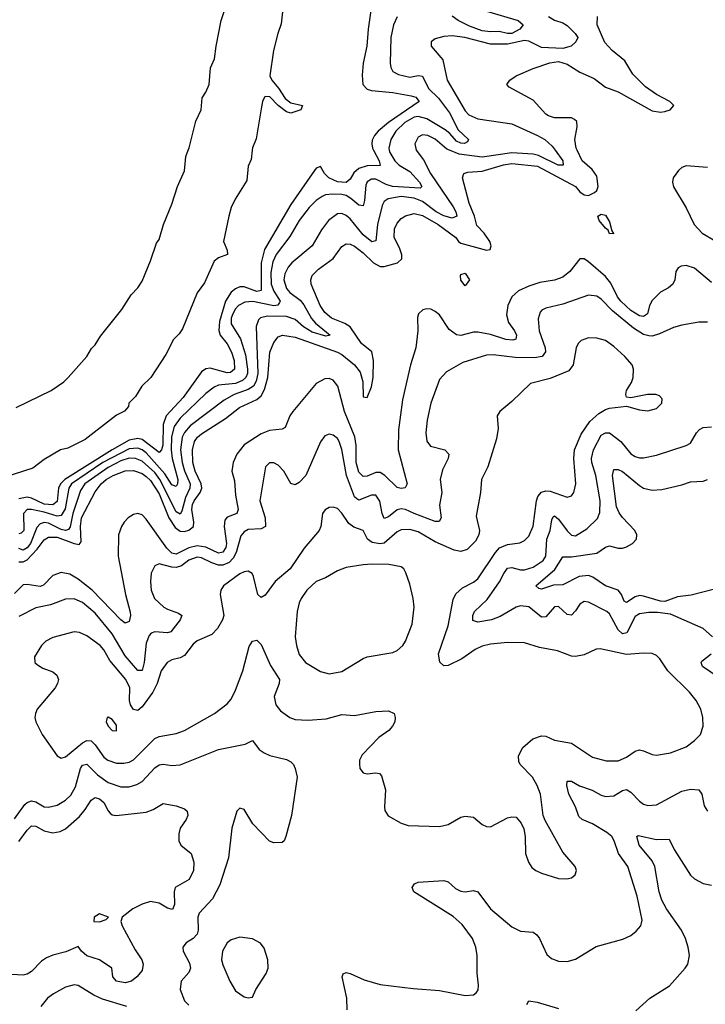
# Model space of a CAD drawing. Header units: inches. Extents: x 1694797 to 1849917, y 907313 to 1017959.
# Tile 804 of 834: x 1816234 to 1819460, y 1005981 to 1010614. Entities that reach past the tile are written whole.
import ezdxf

# ---------------------------------------------------------------- set-up
doc = ezdxf.new("R2010")
doc.units = ezdxf.units.IN
doc.header["$MEASUREMENT"] = 0
doc.layers.add('B8010', color=7, linetype='Continuous')
doc.layers.add('B8011', color=7, linetype='Continuous')

msp = doc.modelspace()

# ---------------------------------------------------------------- linework, layer by layer
at = {"layer": 'B8010', "color": 5}
for points, elevation in [([(1817328.6, 1010000), (1817323.2, 1009956.8), (1817310, 1009925.2), (1817302.5, 1009857.5), (1817248.8, 1009770), (1817229.3, 1009730), (1817218, 1009690), (1817192.8, 1009570), (1817210.2, 1009530), (1817212.1, 1009510), (1817170, 1009493.8), (1817150, 1009477.6), (1817104.5, 1009375.5), (1817070, 1009328.5), (1816999.9, 1009160.1), (1816984, 1009136), (1816958.4, 1009110), (1816921.6, 1009038.4), (1816851.9, 1008930), (1816808.9, 1008890), (1816779.3, 1008840.7), (1816748, 1008810), (1816745.8, 1008794.1), (1816727.9, 1008772.1), (1816690, 1008753.3), (1816541.8, 1008638.2), (1816461.4, 1008598.6), (1816427.1, 1008590), (1816350, 1008545), (1816295.8, 1008504.2), (1816110, 1008443.5)], 480), ([(1816217.6, 1008790), (1816382.7, 1008870), (1816441.4, 1008910), (1816462.4, 1008930), (1816550, 1009028.9), (1816572.2, 1009067.8), (1816590, 1009084.9), (1816614.9, 1009125.1), (1816715.5, 1009250), (1816759.7, 1009320.3), (1816790, 1009352.9), (1816810, 1009384), (1816850, 1009479.1), (1816877.6, 1009562.4), (1816890, 1009580.7), (1816910.9, 1009650), (1816950, 1009746.8), (1816976.8, 1009830), (1817010, 1009902.8), (1817016, 1009970), (1817027.3, 1010000)], 480), ([(1817899.6, 1010000), (1817926, 1009950), (1817931, 1009929), (1817870, 1009927.4), (1817830, 1009913.8), (1817807, 1009893), (1817790, 1009863.4), (1817770, 1009848.6), (1817730, 1009850.9), (1817689.2, 1009870), (1817669, 1009890), (1817650, 1009924.2), (1817630, 1009915.1), (1817610, 1009889.8), (1817510, 1009744.2), (1817386.7, 1009533.3), (1817371.2, 1009470), (1817370, 1009340.3), (1817350, 1009336), (1817290, 1009357.9), (1817270, 1009356.7), (1817250, 1009347.9), (1817230, 1009331.6), (1817202.9, 1009290), (1817173.9, 1009193.9), (1817171.7, 1009151.7), (1817178.4, 1009130), (1817210, 1009088.9), (1817231.4, 1009050), (1817244.2, 1009010), (1817244.7, 1008970), (1817226.6, 1008953.4), (1817210, 1008952.9), (1817130, 1008974.1), (1817110, 1008971.3), (1817090, 1008958), (1817004.2, 1008835.8), (1816923, 1008750), (1816909.9, 1008710.1), (1816908.3, 1008611.7), (1816901.6, 1008590), (1816890, 1008577.5), (1816810, 1008638.2), (1816790, 1008642.8), (1816750, 1008635.7), (1816670, 1008590.9), (1816446.4, 1008450), (1816426.6, 1008430), (1816416.9, 1008410), (1816410, 1008346.9), (1816390, 1008331.5), (1816350, 1008334.2), (1816290, 1008362.2), (1816270, 1008366.7), (1816230, 1008359.7)], 520), ([(1817973.1, 1010000), (1817975.6, 1009990), (1817998.7, 1009950), (1818019.3, 1009930), (1818070, 1009899.4), (1818116.2, 1009850), (1818126.4, 1009830), (1818118.1, 1009821.9), (1817989.2, 1009829.2), (1817958.2, 1009838.2), (1817910, 1009863.5), (1817890, 1009864.3), (1817870, 1009851.9), (1817863.6, 1009836.4), (1817856.8, 1009763.2), (1817850, 1009738.3), (1817830, 1009741.2), (1817793.2, 1009773.2), (1817770, 1009786.9), (1817750, 1009792.2), (1817706.1, 1009793.9), (1817672.7, 1009790), (1817657.1, 1009782.9), (1817630, 1009763.9), (1817596.6, 1009730), (1817550.1, 1009670), (1817505.6, 1009594.4), (1817440.6, 1009510), (1817424.7, 1009475.3), (1817415.7, 1009424.3), (1817417.6, 1009370), (1817430, 1009336.1), (1817459.6, 1009290), (1817457.2, 1009282.8), (1817448.5, 1009271.5), (1817430, 1009268.1), (1817331.7, 1009288.3), (1817294.3, 1009285.7), (1817264.7, 1009270), (1817250, 1009254.5), (1817236.5, 1009230), (1817229.4, 1009210), (1817230, 1009182.8), (1817272.7, 1009112.7), (1817296.7, 1009036.7), (1817305.6, 1008970), (1817305.5, 1008950), (1817298.1, 1008930), (1817283, 1008917), (1817250, 1008902.3), (1817170, 1008894.5), (1817150, 1008885.8), (1817110, 1008854.6), (1816990, 1008739.3), (1816960.7, 1008699.3), (1816948.5, 1008651.5), (1816946.8, 1008590), (1816952.1, 1008550), (1816978.5, 1008450), (1816977.7, 1008430), (1816970, 1008417), (1816950, 1008426.1), (1816917.6, 1008477.6), (1816830, 1008576.4), (1816810, 1008590.7), (1816790, 1008598), (1816750, 1008595.5), (1816625.1, 1008530), (1816477.7, 1008430), (1816465.2, 1008410), (1816448.2, 1008311.8), (1816430, 1008280.7), (1816410, 1008278.7), (1816350, 1008297.5), (1816290.1, 1008309.9), (1816270, 1008309.2), (1816252.9, 1008290), (1816253.3, 1008210), (1816241.9, 1008198.1), (1816230, 1008195.5)], 540), ([(1816230, 1008063.1), (1816250, 1008062.5), (1816270, 1008072.9), (1816317, 1008123), (1816350, 1008167.3), (1816370, 1008179.6), (1816410, 1008178.5), (1816491.1, 1008148.9), (1816515, 1008145), (1816523, 1008157), (1816520.9, 1008230), (1816525.7, 1008270), (1816590, 1008392.6), (1816617.7, 1008430), (1816641.6, 1008450), (1816674.6, 1008470), (1816730, 1008492.1), (1816770, 1008493.4), (1816810, 1008478.2), (1816830, 1008465), (1816850, 1008445.8), (1816890, 1008383.8), (1816936.8, 1008270), (1816965.2, 1008225.2), (1816990, 1008207.5), (1817010, 1008206.1), (1817030, 1008212.5), (1817052.5, 1008230), (1817054.3, 1008250), (1817044.8, 1008310), (1817047.8, 1008332.2), (1817054.8, 1008350), (1817084.2, 1008390), (1817091.6, 1008410), (1817088.8, 1008430), (1817060.8, 1008490), (1817049.2, 1008530), (1817047.2, 1008590), (1817056.5, 1008630), (1817070.6, 1008650), (1817090, 1008666.1), (1817202.7, 1008737.3), (1817268.8, 1008790), (1817350, 1008827.2), (1817370, 1008843.7), (1817386.1, 1008873.9), (1817402.6, 1008930), (1817411.5, 1009050), (1817430, 1009096), (1817450, 1009122), (1817470.8, 1009129.2), (1817530, 1009120.6), (1817730, 1009050.4), (1817750, 1009039), (1817809.6, 1008990), (1817836.1, 1008956.1), (1817848.2, 1008910), (1817850, 1008839), (1817870, 1008836.9), (1817890, 1008886), (1817897, 1008930), (1817899.4, 1009010), (1817891.9, 1009051.9), (1817842.9, 1009090), (1817789.2, 1009169.2), (1817764.2, 1009184.2), (1817701.5, 1009210), (1817670, 1009236.4), (1817647.5, 1009270), (1817605.5, 1009370), (1817603.7, 1009390), (1817610.9, 1009410), (1817640, 1009440), (1817710.1, 1009489.9), (1817750, 1009547.6), (1817770, 1009559), (1817790, 1009557.9), (1817810, 1009549.2), (1817850, 1009518), (1817899.7, 1009470), (1817930, 1009453.7), (1817950, 1009453), (1818011.4, 1009470), (1818031.7, 1009488.3), (1818031.9, 1009508.1), (1818021.2, 1009541.2), (1817995.8, 1009590), (1817997.4, 1009630), (1818010, 1009656.4), (1818030, 1009679), (1818050, 1009691.3), (1818090, 1009702.4), (1818130, 1009692.5), (1818203.2, 1009650), (1818286.3, 1009590), (1818298.4, 1009570), (1818310, 1009562.6), (1818430, 1009529.6), (1818447.5, 1009532.5), (1818452.8, 1009550), (1818446.3, 1009570), (1818420.2, 1009610), (1818385.2, 1009645.2), (1818374.2, 1009690), (1818348.7, 1009751.3), (1818318, 1009870), (1818324.4, 1009890), (1818342.7, 1009897.3), (1818410, 1009901.9), (1818510, 1009930.8), (1818550, 1009937.5), (1818670, 1009924.9), (1818849.4, 1009830), (1818870, 1009804.6), (1818890, 1009790.8), (1818910, 1009786.9), (1818939.4, 1009800.6), (1818949.6, 1009810.5), (1818955.8, 1009830), (1818950, 1009877.6), (1818927.6, 1009910), (1818880.6, 1009950), (1818857.3, 1010000)], 580), ([(1818099.8, 1009999.9), (1818134.9, 1009954.9), (1818167.5, 1009890), (1818273.8, 1009733.8), (1818286.5, 1009710), (1818290.7, 1009689.3), (1818270, 1009679.7), (1818230, 1009691.2), (1818194.3, 1009710), (1818130, 1009758.6), (1818090, 1009775.3), (1818030, 1009782.8), (1817968.4, 1009771.6), (1817950, 1009759.1), (1817939.5, 1009740.5), (1817917.7, 1009650), (1817910, 1009574), (1817891.4, 1009568.6), (1817850, 1009601.7), (1817790, 1009676.9), (1817770, 1009693.6), (1817750, 1009702.5), (1817730, 1009700.2), (1817687.8, 1009670), (1817654, 1009626), (1817610.5, 1009549.5), (1817514.8, 1009470), (1817497, 1009450), (1817482.2, 1009417.8), (1817478, 1009390), (1817489.2, 1009350), (1817505, 1009330), (1817554.1, 1009294.1), (1817571.8, 1009271.8), (1817607.8, 1009207.8), (1817626.8, 1009186.8), (1817695.3, 1009130), (1817674.4, 1009125.6), (1817610, 1009144.3), (1817570, 1009168.5), (1817530, 1009202.8), (1817490, 1009218.1), (1817400.2, 1009219.8), (1817368, 1009212), (1817357.3, 1009202.7), (1817346.8, 1009170), (1817354.3, 1008950), (1817346.8, 1008913.2), (1817334.1, 1008890), (1817310, 1008873.8), (1817243.7, 1008850), (1817195.9, 1008824.1), (1817037.3, 1008702.7), (1817010, 1008671.9), (1816999.5, 1008650), (1816990.8, 1008590), (1816998.5, 1008530), (1817010, 1008491.3), (1817036.8, 1008430), (1817035.1, 1008410), (1817014.2, 1008365.8), (1816997.8, 1008302.2), (1816990, 1008286.9), (1816970, 1008298.7), (1816893.4, 1008450), (1816870, 1008483), (1816810, 1008536.8), (1816778.7, 1008550), (1816750, 1008551.1), (1816710, 1008537.8), (1816650, 1008507.1), (1816540.9, 1008430), (1816520.7, 1008399.3), (1816484, 1008290), (1816472.5, 1008227.5), (1816464.3, 1008215.7), (1816450, 1008210), (1816430, 1008215.7), (1816370, 1008245.5), (1816350, 1008247.8), (1816330, 1008241.5), (1816315.2, 1008224.8), (1816284.9, 1008150), (1816270, 1008129.4), (1816250, 1008118.6), (1816230, 1008126.2)], 560), ([(1818753.7, 1010000), (1818790, 1009950.2), (1818791.1, 1009930), (1818768.7, 1009930), (1818675.5, 1009975.5), (1818650, 1009982.1), (1818550, 1009987.8), (1818410, 1009967.7), (1818302.4, 1009982.4), (1818255.9, 1010000)], 560), ([(1819470, 1009918.1), (1819370, 1009926), (1819350, 1009918.4), (1819334.8, 1009905.2), (1819308.7, 1009870), (1819305.7, 1009850), (1819310, 1009827.3), (1819370, 1009728.7), (1819408.5, 1009650), (1819445, 1009610), (1819510, 1009572.2)], 620), ([(1819490, 1009378.2), (1819410, 1009444.5), (1819370, 1009458), (1819345.9, 1009454.1), (1819333.1, 1009446.9), (1819322, 1009430), (1819316.3, 1009390), (1819307.6, 1009370), (1819287.5, 1009352.5), (1819250, 1009331.5), (1819210, 1009293.7), (1819197.9, 1009270), (1819187.8, 1009230), (1819170, 1009217.7), (1819150, 1009220.7), (1819110, 1009246.5), (1819062.6, 1009290), (1819047.7, 1009310), (1819015, 1009375), (1818990, 1009405.6), (1818910, 1009475), (1818890, 1009488.6), (1818870, 1009489.6), (1818822.2, 1009430), (1818790, 1009402.7), (1818750.6, 1009389.4), (1818681.9, 1009378.1), (1818630, 1009360.7), (1818581.9, 1009338.1), (1818549.7, 1009310.3), (1818531.8, 1009270), (1818525.5, 1009225.5), (1818533.5, 1009190), (1818562.5, 1009150), (1818571.5, 1009130), (1818569.1, 1009110.9), (1818554.2, 1009105.8), (1818521.3, 1009110), (1818450, 1009133.5), (1818390, 1009143.6), (1818370, 1009143.7), (1818310, 1009128.2), (1818290, 1009132.1), (1818255.8, 1009155.8), (1818210, 1009225), (1818190, 1009241.6), (1818168.1, 1009251.9), (1818150, 1009253.3), (1818131.5, 1009248.5), (1818110.4, 1009230), (1818106.4, 1009213.6), (1818108.3, 1009150), (1818098.7, 1009070), (1818072.6, 1008990), (1818034.9, 1008825.1), (1818016.1, 1008683.9), (1818015.6, 1008590), (1818056.9, 1008430), (1818048.1, 1008411.9), (1818030, 1008407.6), (1818010, 1008412.9), (1817953, 1008470), (1817930, 1008482.7), (1817910, 1008483.5), (1817870, 1008465.9), (1817850, 1008464.9), (1817830, 1008485.6), (1817817.7, 1008530), (1817817.3, 1008610), (1817810.8, 1008650.9), (1817762.3, 1008770), (1817730.8, 1008890), (1817710, 1008918.6), (1817690, 1008926), (1817670, 1008924.7), (1817630, 1008902.5), (1817519.2, 1008770), (1817505.6, 1008750), (1817484.1, 1008695.9), (1817470, 1008687.9), (1817410, 1008681.6), (1817370, 1008665.3), (1817290, 1008613.4), (1817256.6, 1008570), (1817238.5, 1008530), (1817232.2, 1008490), (1817244.8, 1008444.8), (1817250, 1008376.3), (1817262.5, 1008310), (1817255.9, 1008290), (1817210, 1008273.3), (1817200.1, 1008259.9), (1817196.6, 1008230), (1817206.8, 1008150), (1817203.9, 1008130), (1817190, 1008108.4), (1817170, 1008104.5), (1817110, 1008132.5), (1817070, 1008138.6), (1817030, 1008129.3), (1816970, 1008098.8), (1816950, 1008103.9), (1816926.7, 1008126.7), (1816830, 1008264.6), (1816810, 1008283.7), (1816790, 1008290.7), (1816770, 1008286.2), (1816745.5, 1008270), (1816726.2, 1008250), (1816713, 1008230), (1816699.3, 1008190), (1816698.1, 1008090), (1816731.5, 1007910), (1816753.9, 1007826.1), (1816756.3, 1007810), (1816750, 1007782), (1816730, 1007775.1), (1816710, 1007790.6), (1816575.8, 1007930), (1816510, 1007982.2), (1816470, 1008005.1), (1816430, 1008012.2), (1816390, 1007998.8), (1816346.6, 1007953.4), (1816330, 1007947.3), (1816270, 1007956.4), (1816250, 1007954.2), (1816210, 1007913.4)], 620), ([(1819470, 1009191.1), (1819430, 1009191), (1819350, 1009177.6), (1819310, 1009166.4), (1819244.5, 1009135.5), (1819210, 1009125.6), (1819193.8, 1009126.2), (1819170, 1009132.8), (1819122.4, 1009162.4), (1819023.6, 1009243.6), (1818970, 1009299.8), (1818950, 1009312.9), (1818910, 1009317.4), (1818790, 1009275.9), (1818710, 1009257.4), (1818691.8, 1009248.2), (1818682.6, 1009237.4), (1818673.7, 1009206.3), (1818678, 1009150), (1818706.6, 1009070), (1818708.7, 1009051.3), (1818692.3, 1009030), (1818656.2, 1009023.8), (1818565.3, 1009025.3), (1818462.3, 1009037.7), (1818430, 1009035.3), (1818319.2, 1009000.8), (1818243.1, 1008956.9), (1818210, 1008920.7), (1818168.4, 1008810), (1818151.1, 1008730), (1818145, 1008670), (1818150.2, 1008630.2), (1818166.9, 1008606.9), (1818234, 1008590), (1818252.9, 1008570), (1818250.2, 1008550), (1818224.4, 1008495.6), (1818212.4, 1008450), (1818221.2, 1008390), (1818210.1, 1008330), (1818217.8, 1008270), (1818207.7, 1008252.3), (1818190, 1008252.4), (1818090, 1008289.9), (1818050, 1008309.5), (1818030, 1008312.8), (1818010, 1008308), (1817970, 1008275.6), (1817950, 1008266.8), (1817939.3, 1008290), (1817929, 1008349), (1817910, 1008376.8), (1817890, 1008377.1), (1817830, 1008353.7), (1817820.1, 1008360.1), (1817809.6, 1008369.6), (1817771.8, 1008470), (1817750, 1008592.3), (1817738.3, 1008630), (1817730, 1008643.5), (1817710, 1008658.5), (1817690, 1008663.5), (1817670, 1008655.6), (1817650, 1008627.3), (1817580.3, 1008470), (1817550, 1008436.9), (1817530, 1008425.1), (1817510, 1008432), (1817476.8, 1008490), (1817450, 1008518.5), (1817430, 1008528.3), (1817410, 1008528.2), (1817390.3, 1008510), (1817364.1, 1008350), (1817389.6, 1008270), (1817391.4, 1008228.6), (1817370, 1008219), (1817310, 1008215.4), (1817290, 1008204.9), (1817275, 1008185), (1817253.2, 1008106.8), (1817239.1, 1008080.9), (1817219.7, 1008060.3), (1817190, 1008047.2), (1817170, 1008047), (1817137.7, 1008057.7), (1817090, 1008082.1), (1817070, 1008084.5), (1817030, 1008071.1), (1816995.2, 1008044.8), (1816970, 1008036.6), (1816950, 1008037.3), (1816890, 1008054), (1816870, 1008044.2), (1816853.8, 1008010), (1816849.3, 1007970), (1816853, 1007930), (1816869.2, 1007890), (1816913.2, 1007850), (1816930, 1007839.8), (1816982.1, 1007822.1), (1816997.8, 1007810), (1816990.2, 1007790), (1816945.6, 1007734.4), (1816930, 1007728.7), (1816870, 1007734.3), (1816853.1, 1007726.9), (1816843.9, 1007716.1), (1816830, 1007679.5), (1816820.8, 1007590), (1816810, 1007552.4), (1816790, 1007552.2), (1816730, 1007620.2), (1816670, 1007724.3), (1816590, 1007821.3), (1816530, 1007871.6), (1816490, 1007888.5), (1816450, 1007887.7), (1816379.5, 1007860.5), (1816310, 1007846.5), (1816230, 1007806.5)], 640), ([(1819494.5, 1007710), (1819449.5, 1007750), (1819296.2, 1007816.2), (1819234.8, 1007825.2), (1819195, 1007825), (1819150, 1007817.8), (1819130, 1007805), (1819090.4, 1007729.6), (1819070, 1007724.5), (1819050, 1007743), (1819010, 1007817.8), (1818996.8, 1007830), (1818910, 1007872.5), (1818890, 1007876.2), (1818870, 1007863.5), (1818850, 1007832.9), (1818830, 1007812.8), (1818810, 1007814.8), (1818770, 1007853.3), (1818750, 1007851.6), (1818710, 1007804.4), (1818690, 1007802.4), (1818630, 1007850.9), (1818590, 1007855.7), (1818570, 1007850.4), (1818494.8, 1007805.2), (1818454.9, 1007790), (1818390, 1007778.6), (1818366.2, 1007786.2), (1818366, 1007810), (1818374, 1007830), (1818434.6, 1007885.4), (1818491.8, 1007968.2), (1818511.6, 1008008.4), (1818530, 1008034), (1818550, 1008036.8), (1818590, 1008025.4), (1818610, 1008025.5), (1818650, 1008038.5), (1818696.6, 1008070), (1818709.6, 1008090.4), (1818715.4, 1008170), (1818729.9, 1008210), (1818738.5, 1008261.5), (1818744.9, 1008275.1), (1818750, 1008278.9), (1818770, 1008263.9), (1818810, 1008208.4), (1818830, 1008188.4), (1818850, 1008186), (1818902.3, 1008217.7), (1818953, 1008267), (1818964.1, 1008295.9), (1818965.5, 1008350), (1818944.4, 1008470), (1818926.8, 1008530), (1818925.2, 1008550), (1818934.7, 1008590), (1818970, 1008659.1), (1818990, 1008670.7), (1819010, 1008669.4), (1819063, 1008630), (1819110, 1008571.9), (1819130, 1008558.2), (1819150, 1008551.8), (1819170, 1008551.9), (1819230, 1008565.4), (1819370, 1008611.3), (1819390, 1008622), (1819418.8, 1008670), (1819433.5, 1008686.5), (1819450, 1008695.5), (1819490, 1008698.5)], 640), ([(1819510, 1007935.6), (1819393.5, 1007906.5), (1819330, 1007898.4), (1819270, 1007876.2), (1819250, 1007877.2), (1819170, 1007901.8), (1819150, 1007903.9), (1819130, 1007897.6), (1819090, 1007872.2), (1819078.6, 1007878.6), (1819066.4, 1007910), (1819049.9, 1007929.9), (1818990, 1007949.9), (1818931.2, 1007991.2), (1818910, 1007998.9), (1818866.3, 1007993.7), (1818790, 1007955.2), (1818746.7, 1007953.3), (1818690, 1007935.1), (1818677.5, 1007937.5), (1818662.4, 1007950), (1818752.5, 1008027.5), (1818790, 1008086), (1818830, 1008085.9), (1818950, 1008103.4), (1818990, 1008132.7), (1819010, 1008138.9), (1819050, 1008127.4), (1819070, 1008127.1), (1819090, 1008133), (1819118, 1008150), (1819136, 1008170), (1819138.2, 1008190), (1819129, 1008210), (1819070, 1008271.2), (1819054.2, 1008294.2), (1819042.4, 1008322.4), (1819023.6, 1008470), (1819030, 1008497.3), (1819050, 1008497.7), (1819070, 1008487.5), (1819150, 1008421.6), (1819170, 1008410.1), (1819210, 1008400.4), (1819256.4, 1008403.6), (1819350, 1008424.8), (1819390, 1008439.8), (1819450, 1008442.3), (1819469.8, 1008450.2)], 620), ([(1819565, 1007490), (1819446.8, 1007570), (1819440.3, 1007590), (1819444, 1007596), (1819487.8, 1007630)], 640), ([(1816210, 1006853.4), (1816259.2, 1006920.8), (1816270, 1006930.6), (1816290, 1006937.9), (1816310, 1006933.9), (1816350, 1006910.7), (1816370, 1006908.9), (1816410, 1006918.5), (1816450, 1006941.9), (1816474.7, 1006965.3), (1816496.3, 1007003.7), (1816520.2, 1007090), (1816530, 1007106), (1816550, 1007110.9), (1816600.1, 1007060.1), (1816650, 1007025.1), (1816710, 1007004.8), (1816750, 1007004.7), (1816785, 1007015), (1816810.3, 1007029.7), (1816870, 1007094.3), (1816890, 1007107.7), (1816910, 1007111), (1816950, 1007105.2), (1816990, 1007107.7), (1817170, 1007180.2), (1817295.4, 1007204.6), (1817330, 1007222.8), (1817360.6, 1007180.6), (1817384.4, 1007164.4), (1817411.8, 1007151.8), (1817490, 1007132.4), (1817510, 1007122), (1817522, 1007110), (1817530.6, 1007090), (1817540.4, 1007050), (1817512.7, 1006870), (1817487.3, 1006770), (1817478.8, 1006750), (1817470, 1006742.7), (1817430, 1006741.3), (1817409, 1006749), (1817331.3, 1006830), (1817290, 1006897.6), (1817270, 1006904.5), (1817255.5, 1006890), (1817233, 1006810), (1817216.5, 1006670), (1817176.7, 1006543.3), (1817142.3, 1006477.7), (1817078.6, 1006410), (1817072.1, 1006390), (1817074.6, 1006330), (1817068.7, 1006310), (1817050, 1006289.9), (1817018.3, 1006270), (1817001.7, 1006250), (1817002.8, 1006230), (1817033.7, 1006173.7), (1817037.6, 1006150), (1817030.1, 1006129.9), (1816994.5, 1006090), (1816990.2, 1006050), (1817010, 1005997.4), (1817030, 1005977.2)], 640), ([(1817774.9, 1005954.9), (1817772.9, 1006010), (1817752.3, 1006110), (1817756.5, 1006123.5), (1817770, 1006130.6), (1817790, 1006126), (1817855.1, 1006095.1), (1817930, 1006073.8), (1818085.3, 1006054.7), (1818210, 1006044.9), (1818330, 1006021.6), (1818370, 1006024.9), (1818383.9, 1006036.1), (1818391.1, 1006048.9), (1818393.5, 1006070), (1818387.1, 1006127.1), (1818386.7, 1006210), (1818381.3, 1006250), (1818364.9, 1006290), (1818316.1, 1006356.1), (1818274.5, 1006394.5), (1818089.5, 1006510), (1818080.9, 1006530), (1818091.8, 1006548.2), (1818110, 1006555.8), (1818230, 1006563.1), (1818250, 1006556.4), (1818285.4, 1006525.4), (1818310, 1006513.1), (1818330, 1006510.3), (1818370, 1006515.6), (1818390, 1006510.3), (1818450.2, 1006430), (1818550, 1006344.7), (1818590, 1006325.5), (1818650, 1006319.5), (1818667.3, 1006307.3), (1818680.3, 1006290), (1818715.1, 1006215.1), (1818736.1, 1006196.1), (1818770, 1006183.6), (1818810, 1006181.5), (1818850, 1006193.4), (1818946.5, 1006253.5), (1819072.6, 1006287.4), (1819110, 1006303.8), (1819135.2, 1006324.8), (1819156.2, 1006350), (1819163.6, 1006376.4), (1819140.2, 1006490), (1819095, 1006630), (1819051.1, 1006691.1), (1819032, 1006750), (1819020.9, 1006770), (1818996.2, 1006790), (1818930, 1006829.4), (1818881, 1006850), (1818864.9, 1006864.9), (1818849.4, 1006910), (1818818.7, 1006970), (1818808.9, 1007011.1), (1818810, 1007030.6), (1818830, 1007030.2), (1818868.5, 1007008.5), (1818928.7, 1006988.7), (1818970, 1006964.8), (1818990, 1006958.2), (1819030, 1006962.4), (1819070, 1006987), (1819090, 1006991.1), (1819110, 1006978.6), (1819150, 1006937.4), (1819170, 1006923), (1819190, 1006916.3), (1819230, 1006920.2), (1819350, 1006983.2), (1819390, 1006992.4), (1819430, 1006990.2), (1819443.6, 1006970), (1819455.5, 1006915.5), (1819470, 1006890.4)], 640), ([(1816230, 1006747.3), (1816270, 1006800.9), (1816290, 1006820.1), (1816310, 1006818.8), (1816350, 1006797.7), (1816390, 1006788.2), (1816425.5, 1006794.5), (1816450, 1006805.9), (1816515.8, 1006864.2), (1816543.2, 1006896.8), (1816570, 1006941.6), (1816590, 1006953.5), (1816610, 1006948), (1816630, 1006930.8), (1816650, 1006891.7), (1816660.5, 1006880.5), (1816670, 1006872.9), (1816688.9, 1006868.9), (1816830, 1006884.8), (1816862.7, 1006897.3), (1816910, 1006926), (1816970, 1006915.3), (1817010, 1006901), (1817022.6, 1006890), (1817025.1, 1006870), (1817017.9, 1006850), (1816990.1, 1006809.9), (1816983.6, 1006783.6), (1816983, 1006750), (1816992.4, 1006730), (1817040.6, 1006690), (1817053.7, 1006650), (1817051.5, 1006610), (1817032.1, 1006567.9), (1816966.7, 1006530), (1816960.6, 1006510), (1816962.2, 1006450), (1816952.7, 1006427.3), (1816930, 1006432.5), (1816890, 1006456.1), (1816850, 1006465), (1816810, 1006452.3), (1816767, 1006430), (1816717, 1006390), (1816710.3, 1006370), (1816716.9, 1006350), (1816777.3, 1006237.3), (1816808.9, 1006190), (1816815.6, 1006170), (1816810, 1006139), (1816786, 1006110), (1816761, 1006090), (1816730, 1006081.6), (1816689.5, 1006090), (1816673.2, 1006110), (1816668.7, 1006150), (1816609.5, 1006189.5), (1816550, 1006208.7), (1816524.7, 1006230), (1816510, 1006253), (1816452.2, 1006227.8), (1816390, 1006211.8), (1816360.9, 1006199.1), (1816336.5, 1006183.5), (1816290, 1006134.3), (1816270, 1006122.2), (1816250, 1006117.4), (1816170, 1006122.2)], 620), ([(1819134, 1005950), (1819199.6, 1006010), (1819292.2, 1006067.8), (1819365.7, 1006150), (1819377.7, 1006170), (1819386, 1006210), (1819380.3, 1006250), (1819367.5, 1006290), (1819347.9, 1006330), (1819277.4, 1006430), (1819255.6, 1006470), (1819242.7, 1006510), (1819222, 1006630), (1819210, 1006656.1), (1819149.1, 1006730), (1819138.4, 1006770), (1819144.2, 1006775.8), (1819230, 1006756.8), (1819290, 1006758.3), (1819314, 1006710), (1819390, 1006588.4), (1819410, 1006571), (1819450, 1006549.3), (1819490, 1006540.7)], 620), ([(1816738.9, 1005970), (1816624.5, 1006004.5), (1816583.3, 1006023.3), (1816510, 1006068.4), (1816490, 1006072.4), (1816450, 1006061), (1816394, 1006030), (1816364.9, 1006010), (1816333.4, 1005970)], 640), ([(1818620.5, 1005979.5), (1818630, 1005997.3), (1818669.6, 1005990.4), (1818770, 1005960.7)], 620)]:
    msp.add_lwpolyline(points, dxfattribs=dict(at, elevation=elevation))
for points, elevation in [([(1819027.9, 1009609), (1819010, 1009606.6), (1819003.3, 1009623.3), (1818990, 1009633.3), (1818961.5, 1009670), (1818955.1, 1009690), (1818970, 1009698.7), (1818990, 1009694.3), (1819010, 1009663), (1819020.3, 1009620.3)], 580), ([(1819027.9, 1009609), (1819030, 1009606), (1819029.2, 1009609.2)], 580), ([(1818330, 1009361.6), (1818310, 1009389.3), (1818309, 1009410), (1818310, 1009414.8), (1818330, 1009421.6), (1818350.1, 1009390)], 580), ([(1818910, 1009117.7), (1818875.9, 1009104.1), (1818862.6, 1009090), (1818853.1, 1009070), (1818838.8, 1008990), (1818818.5, 1008961.5), (1818730, 1008926.3), (1818637.3, 1008902.7), (1818550, 1008818), (1818493.4, 1008770), (1818480.7, 1008750), (1818485.7, 1008690), (1818478.6, 1008641.4), (1818437, 1008510), (1818407.6, 1008450), (1818403.1, 1008390), (1818382.5, 1008277.5), (1818397.6, 1008210), (1818395.3, 1008190), (1818379.6, 1008160.4), (1818339.2, 1008120.8), (1818310, 1008111.7), (1818278.4, 1008118.4), (1818190, 1008156.9), (1818110, 1008204.8), (1818070, 1008216), (1818030, 1008214.1), (1818010, 1008204.6), (1817950, 1008151.1), (1817930, 1008148.1), (1817893.5, 1008153.5), (1817870.5, 1008170), (1817850, 1008210.7), (1817806.6, 1008226.6), (1817782.8, 1008242.8), (1817750, 1008292.2), (1817730, 1008313.7), (1817710, 1008321.1), (1817690, 1008318.9), (1817671.5, 1008308.5), (1817659.5, 1008290), (1817651.4, 1008230), (1817643.1, 1008210), (1817573.4, 1008126.6), (1817506.7, 1008030), (1817436.9, 1007970), (1817390, 1007906), (1817370, 1007894.5), (1817354.5, 1007910), (1817334.5, 1007994.5), (1817327.7, 1008007.7), (1817310, 1008019.1), (1817290, 1008016.5), (1817270, 1008007.1), (1817193.1, 1007950), (1817180.3, 1007930), (1817177.3, 1007910), (1817194.2, 1007810), (1817189.3, 1007790), (1817165.4, 1007750), (1817138.2, 1007721.8), (1817070, 1007691.6), (1817050, 1007676.1), (1817010, 1007622.9), (1816990, 1007611.7), (1816950, 1007602.3), (1816928.1, 1007590), (1816900.1, 1007550), (1816880.5, 1007490), (1816860.1, 1007450), (1816810, 1007381), (1816790, 1007363.6), (1816770, 1007368), (1816755.8, 1007390), (1816751.6, 1007410), (1816751.9, 1007470), (1816733.7, 1007510), (1816658.3, 1007598.3), (1816630, 1007648.7), (1816612.7, 1007670), (1816550, 1007715.4), (1816515.1, 1007730), (1816490, 1007733.2), (1816390, 1007707.1), (1816358, 1007690), (1816337.1, 1007670), (1816304.4, 1007615.6), (1816306, 1007590), (1816317.8, 1007577.8), (1816343.1, 1007563.1), (1816390, 1007545.4), (1816409.1, 1007530), (1816417.1, 1007510), (1816413, 1007490), (1816402.1, 1007470), (1816317.2, 1007370), (1816308.2, 1007350), (1816306.4, 1007330), (1816311.1, 1007310), (1816340.6, 1007250), (1816410, 1007150.4), (1816430, 1007138.7), (1816450, 1007145.8), (1816530, 1007212), (1816550, 1007221.6), (1816570, 1007220.9), (1816590, 1007201.1), (1816630, 1007143.7), (1816648.4, 1007130), (1816690, 1007115.8), (1816724.3, 1007115.7), (1816750, 1007120.8), (1816770, 1007131.5), (1816870, 1007230.9), (1816890, 1007241.2), (1816970, 1007255.2), (1817010, 1007269.3), (1817150.4, 1007349.5), (1817210, 1007394.9), (1817230, 1007417.4), (1817250, 1007459.5), (1817283.7, 1007550), (1817314.8, 1007665.2), (1817330, 1007690.4), (1817350, 1007694), (1817370, 1007674.4), (1817414.8, 1007574.8), (1817456.1, 1007510), (1817455.8, 1007490), (1817431.3, 1007430), (1817440.2, 1007390), (1817461.6, 1007361.6), (1817504.9, 1007330), (1817530, 1007321), (1817590, 1007317.4), (1817675.9, 1007324.1), (1817750, 1007344), (1817810, 1007340.4), (1817910, 1007359.1), (1817970, 1007361.6), (1817996.3, 1007350), (1818001.3, 1007330), (1817998.7, 1007310), (1817988.4, 1007290), (1817971.2, 1007268.8), (1817923.5, 1007236.5), (1817845.1, 1007154.9), (1817834, 1007130), (1817832.5, 1007112.5), (1817835.5, 1007090), (1817850, 1007070.7), (1817870, 1007065.5), (1817910.7, 1007070.7), (1817927.1, 1007067.1), (1817936.3, 1007056.3), (1817956.3, 1006990), (1817950.6, 1006910), (1817953.2, 1006893.2), (1817968.4, 1006868.4), (1818030, 1006833.4), (1818062.8, 1006822.8), (1818210, 1006816.9), (1818250, 1006827.6), (1818310, 1006861.3), (1818330, 1006866.7), (1818370, 1006861.6), (1818410, 1006827.3), (1818430, 1006817.3), (1818450, 1006816.3), (1818530, 1006858), (1818550, 1006863), (1818570, 1006860.7), (1818593.8, 1006833.8), (1818606.7, 1006806.7), (1818612.7, 1006770), (1818614.9, 1006690), (1818628.4, 1006650), (1818644.8, 1006624.8), (1818662.8, 1006610), (1818690, 1006597.1), (1818770, 1006573), (1818809.3, 1006570.7), (1818830, 1006576), (1818848.7, 1006590), (1818854, 1006610), (1818848.7, 1006630), (1818790, 1006696), (1818706.4, 1006846.4), (1818698, 1006870), (1818684.7, 1006970), (1818668.4, 1007010), (1818647.4, 1007050), (1818589.9, 1007109.9), (1818583.6, 1007123.6), (1818582, 1007150), (1818601.4, 1007190), (1818649.5, 1007230.5), (1818690, 1007244.2), (1818710, 1007242.2), (1818750, 1007223.7), (1818830, 1007209.4), (1818930, 1007143.2), (1818993.9, 1007126.1), (1819050, 1007126.4), (1819090, 1007144.1), (1819130, 1007172.2), (1819150, 1007177.8), (1819170, 1007174.2), (1819210, 1007156.5), (1819230, 1007153.8), (1819296.3, 1007163.7), (1819370, 1007192.2), (1819410, 1007221.6), (1819437.6, 1007250), (1819449.7, 1007290), (1819448.3, 1007330), (1819438.5, 1007370), (1819418, 1007410), (1819385.7, 1007450), (1819284.7, 1007550), (1819245.8, 1007605.8), (1819230, 1007621.6), (1819210, 1007631.1), (1819170, 1007633.5), (1819090, 1007626.6), (1818965.8, 1007654.2), (1818947.3, 1007652.7), (1818890, 1007625.3), (1818850, 1007617.2), (1818830, 1007618.8), (1818764.9, 1007644.9), (1818679.7, 1007659.7), (1818610, 1007681.8), (1818530, 1007683.5), (1818450, 1007675.8), (1818410, 1007666.6), (1818377.4, 1007650), (1818314.1, 1007605.9), (1818250, 1007575.9), (1818230, 1007574), (1818210.5, 1007590.5), (1818204.6, 1007630), (1818250, 1007761.3), (1818274.3, 1007885.7), (1818287.2, 1007912.8), (1818318.6, 1007941.4), (1818370, 1007967.7), (1818390, 1007982.8), (1818472.6, 1008107.4), (1818491.6, 1008128.4), (1818530, 1008144.1), (1818588, 1008152), (1818610, 1008163.6), (1818630, 1008183.1), (1818650, 1008230.7), (1818665.7, 1008350), (1818673, 1008370), (1818689.2, 1008390.8), (1818710, 1008397.1), (1818730, 1008395.2), (1818810, 1008367.1), (1818830, 1008373.7), (1818842.2, 1008390), (1818851.3, 1008430), (1818842, 1008550), (1818845.4, 1008590), (1818875.8, 1008664.2), (1818916.4, 1008723.6), (1818958.7, 1008761.3), (1818990, 1008780.2), (1819010, 1008786.2), (1819090, 1008796), (1819150, 1008778.7), (1819190, 1008774), (1819230, 1008784.9), (1819255.1, 1008810), (1819257.2, 1008830), (1819244.1, 1008844.1), (1819228, 1008850), (1819189, 1008851), (1819110, 1008835.1), (1819090, 1008838), (1819086, 1008850), (1819089.6, 1008870), (1819113.2, 1008906.8), (1819120.5, 1008930), (1819123, 1008970), (1819115.8, 1008990), (1819082.2, 1009030), (1819030, 1009076.8), (1818990, 1009104.8), (1818950, 1009115.3)], 660), ([(1817891.7, 1008051.7), (1817850, 1008049.7), (1817770, 1008036.4), (1817730, 1008020.4), (1817672.7, 1007987.3), (1817628.7, 1007970), (1817586, 1007930), (1817559, 1007890), (1817549.2, 1007870), (1817539.3, 1007830), (1817530.2, 1007710), (1817536.3, 1007670), (1817550, 1007626.7), (1817579.5, 1007590), (1817650, 1007547.6), (1817690, 1007536.1), (1817750, 1007546.4), (1817851.2, 1007608.8), (1817870, 1007615.6), (1817990, 1007636.5), (1818010, 1007645.3), (1818036.4, 1007670), (1818050, 1007690.4), (1818081.6, 1007770), (1818089.8, 1007850), (1818085.7, 1007890), (1818070, 1007958), (1818052, 1008012), (1818041.6, 1008030), (1818030, 1008038.9), (1817970.8, 1008050.8)], 680), ([(1816650, 1007332), (1816646, 1007330), (1816641.6, 1007310), (1816650.7, 1007290), (1816670, 1007268.8), (1816690, 1007268.4), (1816690, 1007295.1), (1816670, 1007320.9)], 680), ([(1816610, 1006407), (1816584.2, 1006390), (1816582.8, 1006370), (1816610, 1006368.7), (1816640.9, 1006379.1), (1816652.7, 1006390)], 620), ([(1817270, 1006297), (1817230, 1006284.5), (1817210, 1006269.4), (1817188.9, 1006230), (1817184.6, 1006190), (1817190, 1006166.8), (1817222.4, 1006090), (1817250, 1006044), (1817290, 1006016), (1817310, 1006011.3), (1817330, 1006014), (1817345.2, 1006050), (1817394, 1006126), (1817403, 1006150), (1817402.6, 1006190), (1817384.4, 1006244.4), (1817368.2, 1006268.2), (1817330, 1006289.4)], 660)]:
    msp.add_lwpolyline(points, close=True, dxfattribs=dict(at, elevation=elevation))
at = {"layer": 'B8011', "color": 5}
for points, elevation in [([(1817027.3, 1010000), (1817031.8, 1010011.8), (1817062.7, 1010137.3), (1817087.6, 1010190), (1817093, 1010247), (1817110, 1010272.8), (1817125.6, 1010310), (1817132.1, 1010387.9), (1817150.9, 1010430), (1817158.4, 1010490), (1817182.6, 1010610), (1817210, 1010694.4)], 480), ([(1817891.8, 1010690), (1817873.7, 1010570), (1817868.4, 1010490), (1817850.8, 1010410), (1817846.3, 1010353.7), (1817849.5, 1010310), (1817870, 1010287.4), (1817890, 1010281.2), (1817990, 1010272.4), (1818076.4, 1010256.4), (1818097.5, 1010250), (1818114.1, 1010230), (1817969.7, 1010130), (1817921.4, 1010090), (1817904.3, 1010070), (1817893.2, 1010046.8), (1817890.7, 1010030), (1817894.3, 1010010), (1817899.6, 1010000)], 520), ([(1817471.6, 1010651.5), (1817465.1, 1010594.9), (1817448.8, 1010550), (1817429.2, 1010470), (1817411, 1010350), (1817420.2, 1010330), (1817452.7, 1010292.7), (1817483, 1010243), (1817510, 1010222.7), (1817564.7, 1010210), (1817557.3, 1010190), (1817510, 1010174.3), (1817490, 1010180.9), (1817451.1, 1010210), (1817410.9, 1010250.9), (1817390, 1010253.5), (1817386.5, 1010250), (1817377.1, 1010230), (1817370, 1010195.1), (1817346.8, 1010053.2), (1817330, 1010011.6), (1817328.6, 1010000)], 480), ([(1818430, 1010655.3), (1818579.3, 1010610), (1818603.9, 1010590), (1818587.9, 1010570), (1818550, 1010549.7), (1818529.5, 1010549.5), (1818490, 1010558.5), (1818450, 1010556.7), (1818410, 1010562.4), (1818350, 1010584.2), (1818297.3, 1010610), (1818270, 1010631.5)], 540), ([(1818010, 1010628.4), (1817992.9, 1010590), (1817980.4, 1010530), (1817978.1, 1010410), (1817981.4, 1010390), (1817990.8, 1010370.8), (1818016.3, 1010356.3), (1818070, 1010343.6), (1818110, 1010352.3), (1818130, 1010348.4), (1818158.1, 1010290), (1818205.1, 1010245.1), (1818256.6, 1010176.6), (1818296.7, 1010096.7), (1818345.7, 1010050), (1818341.1, 1010038.9), (1818327.9, 1010032.1), (1818310, 1010032.8), (1818290, 1010043.1), (1818258.7, 1010078.7), (1818236.5, 1010096.5), (1818150, 1010148.6), (1818110, 1010159.6), (1818090, 1010155.9), (1818046.3, 1010130), (1818004.9, 1010090), (1817980.1, 1010050), (1817970.6, 1010010), (1817973.1, 1010000)], 540), ([(1818722, 1010630), (1818750, 1010612.5), (1818790, 1010599.2), (1818810, 1010586.4), (1818847.9, 1010550), (1818860.4, 1010530), (1818851.6, 1010510), (1818828.8, 1010490), (1818790, 1010479.4), (1818690, 1010484.1), (1818630, 1010514.2), (1818610, 1010515.8), (1818530, 1010499.7), (1818450, 1010498.8), (1818329.5, 1010530.5), (1818270, 1010539.3), (1818230, 1010534.7), (1818190, 1010523.7), (1818170.8, 1010510), (1818170.6, 1010490), (1818225.5, 1010425.5), (1818246.4, 1010330), (1818330, 1010185.4), (1818347, 1010167), (1818390, 1010148), (1818550, 1010124.2), (1818670.2, 1010070), (1818705, 1010050), (1818739.5, 1010019.5), (1818753.7, 1010000)], 560), ([(1818857.3, 1010000), (1818852.6, 1010010), (1818846.4, 1010050), (1818857, 1010110), (1818855.1, 1010135.1), (1818845.4, 1010145.4), (1818830, 1010151.9), (1818750, 1010152.3), (1818722.2, 1010162.2), (1818710, 1010170.2), (1818650, 1010235.5), (1818537.5, 1010297.5), (1818526, 1010310), (1818541, 1010330), (1818570.8, 1010350), (1818650, 1010385.1), (1818728.3, 1010411.7), (1818770, 1010417.2), (1818810, 1010405.2), (1818870, 1010367.2), (1818937.2, 1010337.2), (1818990, 1010297.4), (1819050, 1010275.5), (1819210, 1010186.3), (1819250, 1010179), (1819270, 1010182.8), (1819295.6, 1010190), (1819312.6, 1010210), (1819292.6, 1010230), (1819230, 1010261.8), (1819178.8, 1010298.8), (1819118.8, 1010358.8), (1819080.9, 1010420.9), (1819022, 1010470), (1818987.7, 1010507.7), (1818951, 1010590), (1818952.8, 1010630)], 580), ([(1818255.9, 1010000), (1818244.4, 1010004.4), (1818190, 1010051.9), (1818154, 1010070), (1818130, 1010072.9), (1818110, 1010062.2), (1818094, 1010030), (1818099.8, 1009999.9)], 560)]:
    msp.add_lwpolyline(points, dxfattribs=dict(at, elevation=elevation))

doc.saveas('drawing.dxf')
